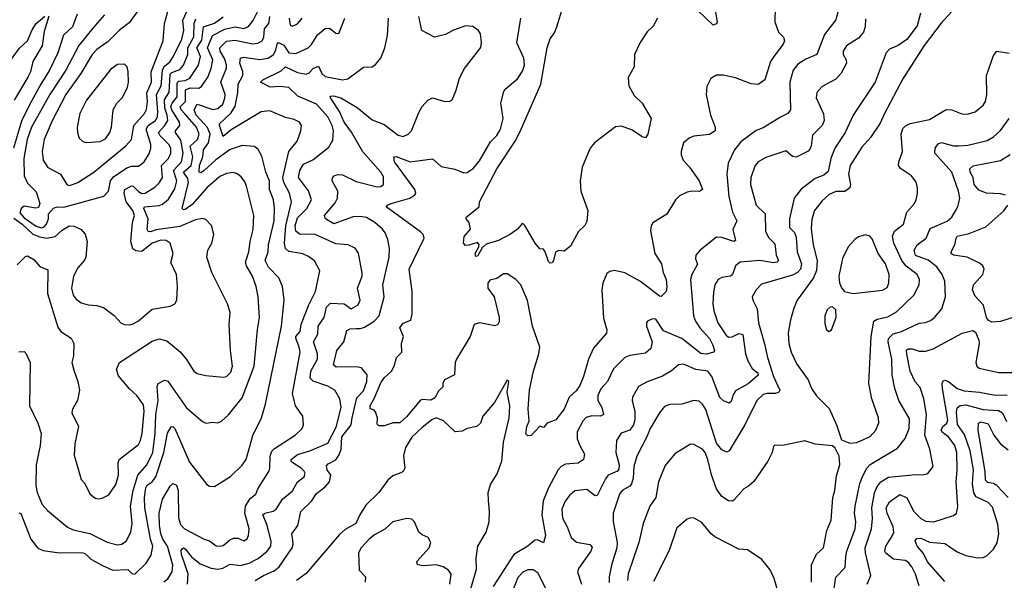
# Model space of a CAD drawing. Extents: x 1550320 to 1685906, y 509093 to 640511.
# Tile 412 of 532: x 1661539 to 1667228, y 578117 to 581357. Entities that reach past the tile are written whole.
import ezdxf

# ---------------------------------------------------------------- set-up
doc = ezdxf.new("R2010")
doc.units = 0

msp = doc.modelspace()

# ---------------------------------------------------------------- linework, layer by layer
at = {"layer": '0CON20XD'}
for points in [[(1661535, 579437.5), (1661565, 579440), (1661575, 579430), (1661600, 579375), (1661595.9, 579125.9), (1661644.5, 579025), (1661663.6, 578965), (1661657.2, 578895), (1661634.6, 578785), (1661631.8, 578665), (1661639.5, 578625), (1661669.2, 578555), (1661700.4, 578520.4), (1661815, 578423.8), (1661849.2, 578409.2), (1661945, 578387.3), (1662045, 578336.5), (1662105, 578321.1), (1662126.7, 578325), (1662155, 578342.5), (1662181.9, 578395), (1662190, 578445), (1662180.4, 578545), (1662195.1, 578634.9), (1662221.9, 578725), (1662274.3, 578785), (1662308.3, 578855), (1662322.4, 578965), (1662326.1, 579075), (1662338.6, 579155), (1662333.1, 579236.9), (1662340, 579255), (1662375, 579273.3), (1662395, 579268.6), (1662503.4, 579113.4), (1662595, 579034.2), (1662615, 579024.2), (1662655, 579030.8), (1662685, 579026), (1662704.4, 579035.6), (1662745, 579072.9), (1662825, 579170.6), (1662894.7, 579355), (1662912.9, 579567.1), (1662924.6, 579635.4), (1662916.7, 579755), (1662904.6, 579815), (1662884.2, 579874.2), (1662848.8, 579935), (1662843.1, 579955), (1662863.8, 580015), (1662870, 580075), (1662888.4, 580145), (1662892.5, 580225), (1662848.9, 580395), (1662839.4, 580419.4), (1662818.1, 580448.1), (1662795, 580466.9), (1662773.4, 580473.4), (1662735, 580468.5), (1662695, 580450.6), (1662620.5, 580385), (1662535, 580288), (1662495, 580260.7), (1662485, 580258.6), (1662477.5, 580265), (1662514.9, 580415), (1662509.9, 580439.9), (1662486, 580475), (1662530.7, 580515), (1662539.3, 580565), (1662524.2, 580625), (1662567.5, 580665), (1662576.6, 580695), (1662561.7, 580735), (1662492.5, 580812.4), (1662471.8, 580835), (1662466, 580854), (1662498.2, 580885), (1662497.8, 580952.2), (1662525, 580962.3), (1662575, 580961.4), (1662590.1, 580969.9), (1662626.1, 581025), (1662646.5, 581075), (1662654.4, 581125), (1662624.5, 581195), (1662653.3, 581265), (1662725, 581302.9), (1662785, 581315.9), (1662835, 581306.5), (1662862, 581318), (1662888.2, 581351.8), (1662935.2, 581445)], [(1665223.5, 581365), (1665200, 581320), (1665165, 581286.9), (1665123.7, 581225), (1665091.8, 581155), (1665090, 581085), (1665055, 581022.5), (1665059.5, 580975), (1665089.7, 580919.7), (1665135.8, 580875), (1665188, 580785), (1665167.5, 580695), (1665155, 580673.8), (1665135, 580679.2), (1665075, 580720.8), (1665015, 580741.8), (1664981.5, 580738.5), (1664860.4, 580645), (1664835.3, 580615), (1664788.5, 580505), (1664777.5, 580425), (1664781.8, 580365), (1664820.8, 580255), (1664815, 580190), (1664805, 580167.5), (1664767.7, 580132.3), (1664721.7, 580048.3), (1664685, 580020), (1664655, 580022.5), (1664635, 580012.5), (1664624, 579965), (1664615, 579951.2), (1664605, 579948.8), (1664595, 579960), (1664575.9, 580015.9), (1664565, 580030), (1664545, 580033.3), (1664516.7, 580065), (1664458.3, 580168.3), (1664445, 580180), (1664414.4, 580145.6), (1664375, 580117.5), (1664305, 580080), (1664235, 580059.2), (1664211.1, 580038.9), (1664185, 579990), (1664175, 579987.5), (1664170.8, 580005), (1664192.5, 580045), (1664194.2, 580055), (1664185, 580070), (1664133.6, 580053.6), (1664115, 580052.5), (1664102.5, 580065), (1664106.4, 580103.6), (1664143, 580147), (1664135.8, 580185), (1664119.4, 580205), (1664119.4, 580215), (1664193.3, 580275), (1664196.2, 580305), (1664296.9, 580495), (1664405, 580660.9), (1664436.5, 580723.5), (1664550, 580985), (1664587.5, 581195), (1664603.7, 581246.4), (1664628.5, 581281.5), (1664642.5, 581315), (1664680, 581435)], [(1666276.8, 581445), (1666254.8, 581355.2), (1666188.7, 581271.3), (1666144.6, 581155.4), (1666081.7, 581128.3), (1666035, 581099.5), (1666007.9, 581065), (1665988.9, 580995), (1665993.2, 580835), (1665977.8, 580815), (1665935, 580793.2), (1665835, 580731.1), (1665794, 580716), (1665705, 580650.8), (1665668.8, 580605), (1665631.7, 580528.3), (1665625.4, 580465), (1665636.8, 580335), (1665658.1, 580245), (1665682.3, 580195), (1665660.3, 580145), (1665675, 580080), (1665664.3, 580075.7), (1665595, 580098.6), (1665565, 580099.5), (1665470.8, 580025), (1665445.8, 579995), (1665444.4, 579975), (1665454.4, 579944.4), (1665423.2, 579885), (1665414.7, 579855), (1665433, 579645), (1665443.3, 579615), (1665468, 579575), (1665525, 579514), (1665544.7, 579475), (1665554.3, 579445.7), (1665550, 579435), (1665505, 579424.6), (1665475, 579427.5), (1665365, 579513.6), (1665259.4, 579559.4), (1665215, 579625.6), (1665195, 579627.1), (1665166.7, 579615), (1665160, 579605), (1665160.8, 579585), (1665192.9, 579495), (1665185, 579457.1), (1665155, 579429.1), (1665064.7, 579415.3), (1665035.5, 579404.5), (1664970.9, 579339.1), (1664934.4, 579265), (1664897.2, 579222.8), (1664879.6, 579185), (1664880.4, 579155), (1664902.2, 579115), (1664912, 579075), (1664895, 579065.7), (1664845, 579067.1), (1664812.4, 579057.6), (1664792.8, 579037.2), (1664759.6, 578975), (1664760.5, 578935), (1664774.6, 578895), (1664802.9, 578845), (1664797.5, 578815), (1664766.2, 578793.8), (1664692.1, 578787.9), (1664668.1, 578775), (1664649.6, 578755), (1664595.6, 578654.4), (1664563.9, 578576.1), (1664555.3, 578495), (1664577.5, 578375), (1664565, 578333.3), (1664530.5, 578350.5), (1664515, 578348.8), (1664475.4, 578315), (1664395, 578266.7), (1664275, 578080)], [(1665903.6, 581426.4), (1665901.5, 581345), (1665922.9, 581285), (1665951.4, 581255), (1665957.8, 581235), (1665949.4, 581215), (1665895.4, 581145), (1665877.5, 581115), (1665845, 581010), (1665805, 580982), (1665765, 580985.7), (1665675, 581021.2), (1665603.2, 581036.8), (1665564.3, 581035.7), (1665532.1, 581017.9), (1665508.8, 580971.2), (1665505.6, 580925), (1665530, 580805), (1665557.8, 580735), (1665557.1, 580715), (1665525, 580693.5), (1665435, 580682.9), (1665407.4, 580672.6), (1665374.4, 580645), (1665360.5, 580595), (1665360.5, 580575), (1665372.2, 580545), (1665410, 580505), (1665465.6, 580425), (1665483.8, 580375), (1665466.4, 580363.6), (1665425, 580366.2), (1665395, 580360.7), (1665351.5, 580338.5), (1665329.1, 580315), (1665278, 580232), (1665197, 580183), (1665187.5, 580165), (1665184.4, 580135.6), (1665209.5, 580005), (1665247.8, 579945), (1665257.1, 579895), (1665273.5, 579855), (1665277.9, 579812.1), (1665273.6, 579786.4), (1665245, 579756.7), (1665235, 579758), (1665125, 579844.6), (1665035, 579894.6), (1664975, 579908.1), (1664948.3, 579901.7), (1664930.9, 579889.1), (1664907.5, 579835), (1664902.9, 579795), (1664912.1, 579632.1), (1664931.4, 579565), (1664929.2, 579545), (1664855, 579458), (1664825.8, 579394.2), (1664797.1, 579295), (1664775, 579243.1), (1664755, 579211.4), (1664714.3, 579175), (1664684.4, 579105), (1664637.5, 579045)], [(1665548.1, 581465), (1665568.9, 581345), (1665565, 581332.5), (1665545, 581324.4), (1665455, 581411.5)], [(1661435, 581386.5), (1661374.6, 581315), (1661358.8, 581285), (1661326.2, 581185), (1661335, 581164), (1661395, 581161.9), (1661421.9, 581151.9), (1661435, 581106.7), (1661455, 581106.7), (1661495, 581135.4), (1661538.4, 581191.6), (1661584.1, 581235), (1661611.3, 581298.7), (1661634.7, 581335.3), (1661685, 581376.9)], [(1661872.1, 581387.9), (1661845.3, 581315), (1661791.6, 581268.4), (1661760.3, 581165), (1661711.2, 581065), (1661661.9, 580985), (1661595.1, 580864.9), (1661550.4, 580769.6), (1661504.2, 580615)], [(1661706.8, 581376.8), (1661680.8, 581289.1), (1661670, 581205), (1661615.9, 581115), (1661601.6, 581055), (1661586.7, 581025), (1661508.1, 580891.9)], [(1661535, 578506.7), (1661545, 578503.3), (1661602.8, 578355), (1661645, 578302.7), (1661675, 578288.8), (1661755, 578277.8), (1661905, 578275.9), (1661919.5, 578269.5), (1661949.5, 578239.5), (1662017.3, 578202.7), (1662077.5, 578175), (1662165, 578178.5), (1662186.4, 578156.4), (1662205, 578152.5), (1662269.5, 578215), (1662298.2, 578261.8), (1662308.4, 578315), (1662294.5, 578355), (1662261.5, 578535), (1662261.1, 578595), (1662269, 578651), (1662275, 578667.3), (1662305, 578686.7), (1662325.2, 578715), (1662372, 578855), (1662392.5, 578967.5), (1662415, 579004), (1662425, 579006), (1662435, 578994), (1662519.5, 578799.5), (1662620.9, 578670.9), (1662635, 578661.2), (1662665, 578658.8), (1662757.5, 578717.5), (1662825, 578781.5), (1662848.2, 578815), (1662886.2, 578953.8), (1662936.7, 579055), (1662959.5, 579135), (1663051.1, 579585), (1663066.8, 579735), (1663057.9, 579815), (1663035.6, 579865), (1662977.3, 579927.3), (1662957.6, 579965), (1662975.8, 580015), (1662977.5, 580055), (1663009.8, 580195), (1663012.2, 580267.8), (1663006.4, 580315), (1662981.8, 580375), (1662981.8, 580425), (1662961.8, 580475), (1662938.5, 580568.5), (1662917.2, 580607.2), (1662895, 580624.4), (1662825, 580630), (1662755, 580606.7), (1662673, 580547), (1662605, 580485.4), (1662585, 580472.5), (1662575.8, 580475.8), (1662578.6, 580515), (1662596.6, 580565), (1662600.7, 580605), (1662630.3, 580645), (1662639, 580695), (1662624.5, 580734.5), (1662558, 580805), (1662546.7, 580835), (1662565, 580867.8), (1662655, 580837.1), (1662685, 580843.4), (1662712.2, 580867.8), (1662725, 580904.2), (1662725.6, 580925), (1662701.5, 580995), (1662733.4, 581076.6), (1662734.2, 581095.8), (1662722.9, 581132.9), (1662698, 581175), (1662696.2, 581193.8), (1662735, 581232.6), (1662785, 581239), (1662885, 581216.9), (1662915, 581220.8), (1662940.4, 581235), (1662950.5, 581255), (1662953, 581305), (1662978.4, 581335), (1662985.2, 581374.8)], [(1662030, 581385), (1661962.4, 581307.6), (1661881.8, 581208.2), (1661805.1, 581064.9), (1661714, 580925), (1661608.1, 580735), (1661583.3, 580665), (1661563, 580555), (1661565.3, 580455.3), (1661585, 580411.9), (1661635, 580362.9), (1661656.5, 580295), (1661647.8, 580272.3), (1661632.8, 580267.2), (1661565, 580279.3), (1661547.2, 580265), (1661540.9, 580240.9), (1661565, 580211.2), (1661633.8, 580163.8), (1661665, 580153.6)], [(1661665, 580153.6), (1661680.9, 580159.1), (1661694.5, 580175), (1661705.5, 580205), (1661706.1, 580235), (1661735, 580268.2), (1661755, 580275.3), (1661795, 580272.4), (1662025, 580337.8), (1662052.5, 580365), (1662064.1, 580425), (1662081.9, 580448.1), (1662158.5, 580501.5), (1662185, 580509.4), (1662225, 580510.4), (1662258.8, 580535), (1662287.7, 580582.3), (1662296.8, 580615), (1662296.2, 580635), (1662269.8, 580725), (1662282.5, 580745), (1662324.3, 580775), (1662334.9, 580795.1), (1662337.8, 580825), (1662329.3, 580925), (1662356.8, 580975), (1662364, 581066), (1662373.4, 581086.6), (1662406.8, 581113.2), (1662426.9, 581143.1), (1662477, 581245), (1662488, 581295), (1662482, 581355), (1662504.3, 581405)], [(1662228.6, 581415), (1662171.2, 581338.8), (1662115, 581296.4), (1662049.7, 581230.3), (1661985.5, 581185), (1661957.3, 581155), (1661891.8, 581045), (1661805.3, 580925), (1661727.1, 580772.9), (1661680.3, 580665), (1661668.4, 580595), (1661674.6, 580545), (1661702.2, 580502.2), (1661775.6, 580465), (1661810.8, 580405), (1661825, 580399.5)], [(1661825, 580399.5), (1661845, 580403.8), (1661875, 580416.2), (1661967.9, 580475), (1662152, 580628), (1662185.3, 580664.7), (1662198.7, 580745), (1662260.3, 580815), (1662271.7, 580838.3), (1662277.6, 580885), (1662274.8, 580935), (1662301.1, 580995), (1662299.7, 581055), (1662368, 581235), (1662375.5, 581335), (1662395.9, 581404.1)], [(1661995, 578588), (1662015, 578592), (1662055, 578611.2), (1662095, 578670), (1662110, 578725), (1662108.9, 578795), (1662114.4, 578815), (1662225, 578902.2), (1662237.5, 578925), (1662247.2, 578965), (1662258.4, 579095), (1662255, 579131.2), (1662215.7, 579185), (1662172.9, 579222.9), (1662109.4, 579299.4), (1662098.2, 579335), (1662115.3, 579374.7), (1662305, 579498.5), (1662345, 579512.2), (1662390.2, 579500.2), (1662467, 579437), (1662503.8, 579393.8), (1662545, 579325.8), (1662565, 579312.2), (1662615, 579299.5), (1662715, 579291.1), (1662735, 579295.6), (1662759.9, 579320.1), (1662768.2, 579355), (1662756.5, 579445), (1662750, 579595), (1662755.6, 579665), (1662739.4, 579715), (1662649.4, 579895), (1662621.4, 579985), (1662625.7, 580025), (1662649.4, 580065), (1662661.4, 580115), (1662647.4, 580167.4), (1662615, 580202), (1662595, 580208.6), (1662555, 580199.2), (1662465, 580162.3), (1662327.2, 580142.8), (1662295, 580130.2), (1662282.3, 580132.3), (1662275.2, 580145), (1662281.9, 580205), (1662256.9, 580265), (1662260.6, 580275), (1662345, 580283.2), (1662365, 580290.7), (1662399.6, 580320.4), (1662435, 580380), (1662447.8, 580425), (1662427.6, 580485), (1662474.1, 580535), (1662483.8, 580585), (1662470.6, 580660.6), (1662438.8, 580705), (1662440, 580715), (1662464.2, 580745), (1662462, 580765), (1662418.8, 580835), (1662412.7, 580855), (1662420.5, 580875), (1662448.4, 580911.6), (1662448.9, 580991.1), (1662458.9, 581001.1), (1662495.3, 581004.7), (1662521.4, 581018.6), (1662572.2, 581095), (1662583.8, 581145), (1662562.6, 581195), (1662591.2, 581238.8), (1662600.7, 581315), (1662664.1, 581335.9), (1662715, 581373.3)], [(1662175, 579593.5), (1662195, 579598.2), (1662225, 579616.2), (1662305, 579684.6), (1662409.3, 579700.7), (1662435.4, 579714.6), (1662446.9, 579735), (1662450.4, 579815), (1662444.5, 579885), (1662412.9, 579952.9), (1662426.1, 580005), (1662408.2, 580065), (1662385, 580081.4), (1662355, 580083.1), (1662305, 580065.5), (1662245, 580017.5), (1662210.6, 580020.6), (1662192.4, 580032.4), (1662182.1, 580075), (1662191.3, 580185), (1662202.1, 580225), (1662193, 580255), (1662155.2, 580305), (1662142.8, 580355), (1662147.1, 580375), (1662185, 580397.1), (1662195, 580394.7), (1662225, 580364), (1662245, 580352.9), (1662265, 580355.2), (1662320.3, 580389.7), (1662347.8, 580415), (1662364.2, 580445), (1662358, 580515), (1662400, 580555), (1662413.3, 580585), (1662412.4, 580615), (1662400.3, 580635), (1662350.4, 580685), (1662341.1, 580705), (1662378.8, 580745), (1662394.5, 580775), (1662392.3, 580805), (1662377.4, 580845), (1662375.9, 580894.1), (1662402.3, 580937.7), (1662408.5, 581041.5), (1662418.5, 581051.5), (1662465, 581069), (1662484.8, 581095), (1662509.8, 581155), (1662510, 581195), (1662545, 581257.5), (1662546.9, 581335), (1662557.2, 581362.8)], [(1662371.9, 578108.1), (1662395.4, 578125), (1662419.7, 578165), (1662423.9, 578205), (1662393.1, 578315), (1662366.6, 578355), (1662355.2, 578385), (1662346.7, 578435), (1662344.4, 578505.6), (1662364.5, 578585), (1662409.1, 578660.9), (1662425, 578675.7), (1662445, 578666), (1662454.3, 578635.7), (1662457.1, 578477.1), (1662468.7, 578438.7), (1662491.5, 578415), (1662605, 578353.8), (1662636, 578345), (1662675, 578316.9), (1662695, 578313.8), (1662715, 578318.2), (1662751.2, 578348.8), (1662775, 578360), (1662799.6, 578359.6), (1662835, 578345.8), (1662852.8, 578357.2), (1662861.5, 578375), (1662865.4, 578415), (1662841, 578505), (1662843.2, 578545), (1662871.1, 578588.9), (1662904.4, 578615), (1662915, 578646), (1662979.1, 578745), (1662985.3, 578765), (1662986.7, 578835), (1662996.8, 578863.2), (1663011, 578879), (1663130, 578955), (1663171.4, 578995), (1663178.1, 579015), (1663175.7, 579065), (1663133.1, 579125), (1663116.3, 579196.3), (1663160, 579435), (1663154.8, 579465), (1663134.1, 579515.9), (1663135.3, 579525), (1663160.3, 579555), (1663165.9, 579595.9), (1663207.6, 579705), (1663248.9, 579785), (1663272.5, 579905), (1663242.3, 579962.3), (1663208.6, 579988.6), (1663175, 580003.5), (1663095, 580016.9), (1663074.6, 580035), (1663069.1, 580065), (1663076.5, 580165), (1663109, 580305), (1663098.3, 580355), (1663065.6, 580415), (1663059, 580445), (1663094.6, 580595), (1663143.1, 580655), (1663164.2, 580715), (1663167.5, 580745), (1663155.8, 580765), (1663125, 580780.6), (1663075, 580791.1), (1662985, 580830.5), (1662935, 580823.6), (1662867, 580783), (1662760.2, 580719.8), (1662715, 580681.5), (1662693.3, 580745), (1662694.4, 580755), (1662761.8, 580818.2), (1662783.3, 580856.7), (1662799.8, 580935), (1662801.3, 580985), (1662828.9, 581035), (1662827.9, 581055), (1662810.6, 581105), (1662815, 581134.6), (1662835, 581139.8), (1662925, 581126.9), (1662975.5, 581134.5), (1663005, 581155.3), (1663018.6, 581181.4), (1663026.2, 581215), (1663035, 581225.2), (1663065, 581210), (1663095, 581164.7), (1663135, 581161.3), (1663206.3, 581193.7), (1663226, 581214), (1663260.2, 581269.8), (1663305, 581306.1), (1663328.6, 581308.6), (1663365, 581278.8), (1663382.5, 581277.5), (1663418.6, 581365)], [(1662508.2, 578095), (1662512.3, 578155), (1662473.3, 578265), (1662471.9, 578288.1), (1662479.1, 578300.9), (1662485, 578304.2), (1662495, 578298.6), (1662532.6, 578252.6), (1662582.5, 578212.5), (1662645, 578187), (1662685, 578180.8), (1662713.3, 578186.7), (1662755, 578210), (1662815, 578202.9), (1662864.5, 578215.5), (1662916.7, 578243.3), (1662969.2, 578285), (1662990, 578315), (1662991.6, 578341.6), (1662968.7, 578435), (1662944.1, 578495.9), (1662955.7, 578505), (1663003.9, 578516.1), (1663021.2, 578528.8), (1663058, 578585), (1663115.9, 578634.1), (1663144.5, 578685), (1663182.7, 578715), (1663188.9, 578735), (1663183.3, 578746.7), (1663165.4, 578765), (1663117.5, 578795), (1663108.2, 578805), (1663108.2, 578815), (1663145.2, 578844.8), (1663215, 578864.8), (1663320.4, 578909.6), (1663368, 579002), (1663395.7, 579115.7), (1663388.2, 579165), (1663360, 579215), (1663319.2, 579239.2), (1663235, 579267.4), (1663217.4, 579285), (1663221.5, 579325), (1663260, 579395), (1663260, 579425), (1663237.3, 579495), (1663261.2, 579538.8), (1663263.5, 579585), (1663298.2, 579635), (1663312.2, 579695), (1663335, 579719.2), (1663414, 579714), (1663455, 579686.7), (1663495, 579708.1), (1663506.1, 579735), (1663491.7, 579805), (1663518.4, 579875), (1663517.9, 579892.1), (1663496.7, 580006.7), (1663476.6, 580036.6), (1663437.5, 580055), (1663365, 580060.7), (1663245.9, 580115.9), (1663155, 580118.1), (1663134.1, 580134.1), (1663130.6, 580165), (1663145, 580211.8), (1663197.9, 580265), (1663224.6, 580315), (1663208, 580368), (1663149.6, 580445), (1663157.4, 580485), (1663178.1, 580521.9), (1663232.8, 580547.2), (1663325, 580619.4), (1663348.7, 580661.3), (1663351.4, 580715), (1663344.7, 580745), (1663319.7, 580795), (1663255, 580869.5), (1663145.8, 580915.8), (1663094.8, 580964.8), (1663045, 580970), (1662987, 580967), (1662931.2, 580995), (1662945, 581010), (1663049.4, 581060.6), (1663075, 581084.5), (1663145, 581050.9), (1663195, 581041.6), (1663211, 581049), (1663235, 581074), (1663265, 581088.6), (1663285.2, 581045.2), (1663305, 581028.5), (1663405, 581009.6), (1663435, 581015.5), (1663525, 581082.5), (1663575, 581084), (1663595, 581097.1), (1663626.7, 581135), (1663648.5, 581195), (1663663.5, 581265), (1663670.9, 581365)], [(1663095.5, 581365), (1663102, 581325), (1663115, 581319.2), (1663145, 581333.1), (1663170.6, 581365)], [(1664637.5, 579045), (1664587.5, 579025), (1664565, 579000), (1664545, 579007.5), (1664495, 578954), (1664475, 578952), (1664464.2, 578964.2), (1664470, 579005), (1664483.6, 579036.4), (1664477.8, 579105), (1664485.3, 579215), (1664508.3, 579325), (1664538.9, 579425), (1664544.1, 579465), (1664502.6, 579585), (1664473.8, 579733.8), (1664434.5, 579824.5), (1664405, 579856), (1664355, 579888.6), (1664335, 579887.5), (1664295, 579861.4), (1664255, 579850.8), (1664244.6, 579835), (1664243.8, 579805), (1664280.8, 579755), (1664309.5, 579635), (1664310, 579610), (1664302, 579595), (1664285, 579586.9), (1664195.4, 579605.4), (1664164.6, 579595), (1664141.8, 579525), (1664062.6, 579395), (1664054.7, 579374.7), (1664051.4, 579305), (1663994.4, 579275), (1663984, 579255), (1663983.8, 579235), (1663959.3, 579210.7), (1663938.5, 579171.5), (1663915, 579158.3), (1663865, 579161.4), (1663855, 579157.1), (1663775, 579062.2), (1663735, 579026.2), (1663697, 579027), (1663645, 579010), (1663615, 579008.8), (1663605, 579020), (1663606, 579055), (1663595, 579090), (1663585, 579102.5), (1663565, 579107.5), (1663563.9, 579125), (1663589.5, 579170.5), (1663625, 579257.9), (1663645, 579286.9), (1663686.8, 579325), (1663703.6, 579355), (1663715.8, 579405), (1663747.1, 579435), (1663744.5, 579485), (1663756.2, 579525), (1663735.8, 579575), (1663755, 579602.5), (1663799.7, 579620.3), (1663807.2, 579657.2), (1663806.8, 579785), (1663789.7, 579915), (1663875.7, 580095), (1663869.4, 580115), (1663855, 580130), (1663656.2, 580275), (1663663.8, 580285), (1663686, 580295), (1663793.8, 580326.2), (1663823.1, 580345), (1663827.8, 580355), (1663822.5, 580375), (1663705.6, 580535), (1663700, 580565), (1663714.5, 580565.5), (1663795.7, 580535.7), (1663925, 580553.1), (1663975, 580508.5), (1664052.6, 580492.6), (1664105, 580472), (1664125, 580474.2), (1664160.7, 580499.3), (1664195, 580542), (1664258.6, 580651.4), (1664295, 580687.5), (1664317.5, 580725), (1664333.1, 580785), (1664318.1, 580875), (1664337.2, 580942.8), (1664345, 580955.8), (1664415, 581015.8), (1664445, 581060), (1664456.4, 581095), (1664451.9, 581135), (1664412.4, 581222.4), (1664434.6, 581365)], [(1664110, 581075), (1664203.2, 581196.8), (1664207.5, 581225), (1664202, 581275), (1664190, 581295), (1664157.1, 581317.1), (1664115, 581322.1), (1664045, 581295.6), (1663999.3, 581270.7), (1663935, 581255.8), (1663863.5, 581293.5), (1663845.6, 581375)], [(1666425, 581362.5), (1666424, 581315), (1666414, 581285), (1666385, 581250), (1666316.2, 581205), (1666296, 581175), (1666295.9, 581155.9), (1666314, 581125), (1666315.7, 581105), (1666285, 581048), (1666255, 581012.9), (1666175, 580970), (1666144.5, 580935.5), (1666140, 580905), (1666183.2, 580813.2), (1666186.2, 580775), (1666175.3, 580744.7), (1666120.3, 580689.7), (1666112.9, 580627.1), (1666105, 580608), (1666093.7, 580596.3), (1666025, 580562.5), (1666005, 580566.7), (1665965, 580598.6), (1665849.5, 580559.5), (1665805.8, 580535), (1665788.9, 580515), (1665763.8, 580445), (1665761.5, 580405), (1665794.8, 580284.8), (1665846.4, 580235), (1665848, 580135), (1665865, 580098.6), (1665901.1, 580061.1), (1665909.1, 579995), (1665922.5, 579965), (1665914.2, 579955), (1665895, 579951), (1665815, 579965.8), (1665702, 579955), (1665674.2, 579935), (1665656.7, 579885), (1665645.8, 579875), (1665595, 579867.1), (1665575.6, 579855), (1665555, 579823.8), (1665547.4, 579782.6), (1665544.6, 579715), (1665550.4, 579675), (1665573.1, 579605), (1665619.1, 579535), (1665635, 579522.7), (1665655, 579524.6), (1665695, 579542.5), (1665717.8, 579537.8), (1665731.9, 579425), (1665745.2, 579385.2), (1665770.7, 579340.7), (1665804.4, 579315), (1665805, 579302), (1665747.8, 579252.2), (1665675, 579212.5), (1665661.2, 579188.8), (1665650, 579150), (1665639.1, 579140.9), (1665605, 579154.7), (1665585, 579172.8), (1665537.7, 579295), (1665515.9, 579325), (1665445, 579335.3), (1665375, 579366.9), (1665345, 579362.7), (1665305, 579327.3), (1665252.8, 579297.2), (1665165.3, 579264.7), (1665115, 579236.9), (1665079.5, 579175), (1665078.5, 579155), (1665092.4, 579092.4), (1665092.4, 579045), (1665085.3, 579015), (1665065, 578985.4), (1665013.4, 578966.6), (1664987.1, 578925), (1664983.9, 578856.1), (1665002.8, 578785), (1665001.4, 578758.6), (1664992.7, 578747.3), (1664940, 578725), (1664923.9, 578703.9), (1664875, 578606.7), (1664865, 578604.5), (1664815, 578640.7), (1664746, 578634), (1664715, 578607.8), (1664690, 578575), (1664671.2, 578528.8), (1664674.6, 578475), (1664701.8, 578425), (1664725, 578363.3), (1664756.7, 578336.7), (1664833.8, 578323.8), (1664847.3, 578307.3), (1664839.5, 578285), (1664768.1, 578185), (1664761.9, 578165), (1664785.5, 578095)], [(1666744.2, 581394.2), (1666725, 581321.9), (1666665, 581241.8), (1666615, 581208.2), (1666565, 581185.6), (1666545.6, 581165), (1666482.2, 580995), (1666355, 580805.8), (1666308.2, 580705), (1666247.9, 580615), (1666225.3, 580555), (1666210.2, 580479.8), (1666185, 580457.6), (1666135, 580438.2), (1666055, 580378.1), (1666013.8, 580326.2), (1665987.1, 580205), (1665985.9, 580155.9), (1666015, 580126.9), (1666025, 580099.2), (1666030.4, 580015), (1666056.4, 579945), (1666050.5, 579915), (1666033.8, 579896.1), (1666005, 579881.2), (1665825, 579827.8), (1665793.3, 579795), (1665770.8, 579755), (1665774, 579735), (1665800.8, 579685), (1665807.5, 579605), (1665843.1, 579483.1), (1665858.8, 579405), (1665895.2, 579295), (1665930.6, 579215), (1665925.5, 579204.5), (1665905, 579195.5), (1665855, 579196.8), (1665835, 579190.4), (1665797.5, 579155), (1665729.2, 579015), (1665638.5, 578865), (1665625, 578856.5), (1665595, 578871.5), (1665565, 578908.9), (1665503, 579103), (1665485, 579134.3), (1665465, 579152.9), (1665435, 579155.6), (1665365, 579134.4), (1665295, 579132.9), (1665265, 579120.8), (1665235, 579084.3), (1665180.9, 578995), (1665162.7, 578945), (1665104.1, 578835), (1665087.2, 578775), (1665083.7, 578706.3), (1665074.6, 578675), (1665065, 578661.5), (1665020.5, 578635), (1665004.7, 578615), (1664968.5, 578505), (1664967.2, 578457.2)], [(1666924.5, 581405), (1666863.5, 581336.5), (1666765, 581208.5), (1666642.4, 581015), (1666535.4, 580815), (1666511.3, 580758.7), (1666455, 580675.6), (1666405, 580620), (1666337.5, 580515), (1666327.8, 580465), (1666340, 580405), (1666335.8, 580385), (1666305.5, 580364.5), (1666255, 580364.4), (1666215, 580347.5), (1666175, 580310.6), (1666131.1, 580255), (1666115.4, 580204.6), (1666111.4, 580148.6), (1666123.5, 580055), (1666147.5, 579965), (1666142, 579908), (1666124.7, 579865), (1666030.9, 579735), (1666010.9, 579689.1), (1665992.5, 579622.5), (1665979.6, 579545), (1665982.7, 579485), (1665996, 579436), (1666030, 579365), (1666094.2, 579275), (1666114.3, 579225), (1666142.4, 579182.4), (1666215, 579110), (1666259.2, 579015), (1666288.1, 578928.1), (1666335, 578908.8)], [(1666335, 578908.8), (1666375, 578912.5), (1666452, 578948), (1666485.6, 578985), (1666502.6, 579027.4), (1666501.8, 579055), (1666461.5, 579165), (1666444.5, 579255), (1666458.5, 579525), (1666474.4, 579615), (1666494, 579626), (1666555, 579639.4), (1666605, 579667.5), (1666705.3, 579764.7), (1666736.1, 579823.9), (1666736.9, 579855), (1666723.8, 579885), (1666661.5, 579931.5), (1666635.7, 579965), (1666589.6, 580065), (1666581.3, 580105), (1666593.3, 580135), (1666645.8, 580174.2), (1666665, 580244.3), (1666708.2, 580295), (1666719.1, 580315), (1666726.5, 580355), (1666726.9, 580385), (1666718.6, 580418.6), (1666691.4, 580455), (1666627.6, 580497.6), (1666616.7, 580515), (1666617.5, 580535), (1666638.9, 580595), (1666631.5, 580695), (1666641.8, 580728.2), (1666656.2, 580743.8), (1666683.1, 580756.9), (1666795, 580780), (1666892.4, 580837.6), (1666925, 580836.4), (1666982.4, 580812.4), (1667015, 580811.4), (1667058.8, 580825), (1667105, 580862.5), (1667120, 580885), (1667126.9, 580925), (1667124.7, 581035), (1667165, 581149.2), (1667185, 581175.5), (1667255, 581162.9)], [(1661925, 580646.9), (1662005, 580652.2), (1662035, 580668.9), (1662060.4, 580705), (1662069.6, 580735), (1662078.6, 580835), (1662101.2, 580875), (1662132, 580905), (1662161.5, 580965), (1662168.8, 580995), (1662166.9, 581056.9), (1662159.4, 581085), (1662145, 581100.8), (1662105, 581098.1), (1662065, 581070), (1661925, 580892.5), (1661886.7, 580815), (1661871.5, 580735), (1661872.7, 580702.7), (1661882.7, 580672.7), (1661903.8, 580653.8), (1661925, 580646.9)], [(1662900, 578115), (1662948.1, 578145), (1663009.2, 578170.8), (1663037.8, 578195), (1663113.3, 578305), (1663119.7, 578325), (1663117.2, 578347.2), (1663112.2, 578385), (1663146.8, 578433.2), (1663163.9, 578515), (1663224.8, 578575), (1663255, 578618.2), (1663305, 578656.2), (1663328.9, 578685), (1663337, 578725), (1663315.8, 578755), (1663312, 578778), (1663320.7, 578789.3), (1663365, 578812.3), (1663385, 578841.3), (1663397.4, 578875), (1663401.1, 578945), (1663455.3, 579014.7), (1663459.5, 579055), (1663487.9, 579172.1), (1663525, 579211.5), (1663545.3, 579265), (1663547.7, 579305), (1663514.7, 579344.7), (1663485, 579350.3), (1663367.7, 579347.7), (1663352.1, 579362.1), (1663370.9, 579445), (1663411.1, 579495), (1663429.1, 579560.9), (1663449.1, 579570.9), (1663485, 579571.9), (1663508.7, 579571.3), (1663531, 579579), (1663586.4, 579613.6), (1663616.2, 579645), (1663645.4, 579755), (1663637.7, 579825), (1663673.7, 579985), (1663675.9, 580035), (1663665.9, 580085.9), (1663651.2, 580125), (1663636.2, 580146.2), (1663591.8, 580185), (1663543.1, 580213.1), (1663505, 580219.8), (1663465, 580216.9), (1663355, 580177.3), (1663305.6, 580205), (1663299.4, 580225), (1663362.4, 580297.6), (1663376.2, 580325), (1663377.3, 580365), (1663344.5, 580425), (1663346.5, 580443.5), (1663355.5, 580454.5), (1663375, 580461.5), (1663405, 580460), (1663482.6, 580422.6), (1663605, 580391.5), (1663625, 580393.5), (1663641.4, 580405), (1663640.5, 580449.5), (1663626.2, 580475), (1663522.3, 580592.3), (1663457.2, 580707.2), (1663414.8, 580765), (1663386.5, 580826.5), (1663334.3, 580905), (1663333.3, 580915), (1663353.1, 580916.9), (1663395, 580904.6), (1663488.7, 580848.7), (1663575, 580778.4), (1663645, 580750.8), (1663725, 580690), (1663755, 580681.9), (1663784.5, 580695.5), (1663802.9, 580715), (1663845, 580820), (1663865, 580856), (1663897.6, 580892.4), (1663925, 580905.7), (1663995, 580883.8), (1664025, 580886), (1664037, 580893), (1664061.3, 580948.7), (1664080.9, 581019.1), (1664110, 581075)], [(1666214, 577866), (1666253.8, 578135), (1666309.3, 578190.7), (1666312.2, 578252.2), (1666317.1, 578285), (1666365.8, 578415), (1666370, 578455), (1666362, 578505), (1666365.3, 578545.3), (1666393.9, 578676.1), (1666409.7, 578720.3), (1666434.1, 578765), (1666453.3, 578786.7), (1666609.8, 578880.2), (1666654.1, 578935.9), (1666678.1, 578995), (1666679.1, 579049.1), (1666618.9, 579155), (1666595.9, 579225), (1666579.2, 579305), (1666578.4, 579395), (1666557.6, 579495), (1666559.5, 579515), (1666585, 579540.5), (1666634.4, 579555.6), (1666735, 579602.5), (1666773, 579607), (1666801.9, 579618.1), (1666824.4, 579635), (1666867.3, 579685), (1666888.9, 579755), (1666884.6, 579845), (1666868.8, 579885), (1666837.6, 579927.6), (1666787.1, 579967.1), (1666715, 579994.7), (1666707.1, 580025), (1666724.4, 580055), (1666776.9, 580095), (1666799.1, 580150.9), (1666897.2, 580192.8), (1666925.5, 580215), (1666959.6, 580275), (1666970.7, 580325), (1666964.1, 580365), (1666925.4, 580475), (1666825.6, 580585), (1666827.8, 580615), (1666845, 580638.6), (1666865, 580646.7), (1666935, 580627.2), (1666965, 580627.4), (1667017.9, 580632.1), (1667129.4, 580659.4), (1667165, 580680.5), (1667205, 580717.3), (1667255.9, 580785)], [(1667235, 580343.1), (1667205, 580350.4), (1667125, 580353.4), (1667081, 580371), (1667053.1, 580405), (1667048.1, 580445), (1667030.5, 580475), (1667028.9, 580495), (1667047.5, 580512.5), (1667205, 580543.1), (1667261.9, 580578.1)], [(1667325, 579651.2), (1667205, 579611.9), (1667155, 579609.2), (1667135, 579621.2), (1667125.5, 579635.5), (1667107.6, 579707.6), (1667059.5, 579759.5), (1667043.3, 579795), (1667050.4, 579825), (1667104.3, 579885), (1667111.4, 579915), (1667104.2, 579935), (1667088.3, 579948.3), (1667013.8, 579985), (1666935, 579995.4), (1666920.5, 580005), (1666920.4, 580015), (1666942.1, 580055), (1666948.9, 580095), (1666956, 580105), (1667025, 580121.8), (1667121.2, 580158.8), (1667225, 580252.5), (1667248.9, 580285)], [(1661505, 580208.9), (1661552.9, 580175), (1661615, 580117.8), (1661655, 580101.3), (1661695, 580094.7), (1661745, 580103), (1661785, 580141.1), (1661825, 580164.5), (1661855, 580162.7), (1661895, 580144.3), (1661917.4, 580117.4), (1661928.2, 580075), (1661922.1, 579985), (1661913.5, 579966.5), (1661875, 579923.1), (1661849.5, 579875), (1661838.1, 579805), (1661848.6, 579765), (1661865, 579742), (1661895, 579720), (1661935, 579709.2), (1661984.1, 579705.9), (1662022.6, 579692.6), (1662085, 579647.1), (1662125, 579602.5), (1662145, 579594.4), (1662175, 579593.5)], [(1666355, 579773.8), (1666525, 579794.2), (1666550.3, 579809.7), (1666561.4, 579835), (1666562.2, 579885), (1666542.1, 579945), (1666498.9, 580005), (1666465, 580091.2), (1666450, 580105), (1666425, 580114), (1666385, 580102.5), (1666363.5, 580086.5), (1666325.6, 580044.4), (1666292.6, 579977.4), (1666271.8, 579875), (1666275.4, 579835.4), (1666286.8, 579806.8), (1666305, 579786.7), (1666355, 579773.8)], [(1661525, 579940.8), (1661572.7, 579987.3), (1661585, 579991.8), (1661621.2, 579971.2), (1661655, 579930.6), (1661701.9, 579911.9), (1661700.8, 579775), (1661760.5, 579580.5), (1661777.1, 579555), (1661836, 579516), (1661852.9, 579485), (1661850.6, 579415), (1661840.6, 579375), (1661851.3, 579331.3), (1661875.8, 579265), (1661884, 579215), (1661873.9, 579156.1), (1661843.8, 579105), (1661840, 579085), (1661878.6, 579005), (1661857.1, 578905), (1661855, 578840), (1661895, 578700), (1661916.1, 578676.1), (1661945, 578616.7), (1661975, 578592), (1661995, 578588)], [(1666215, 579553.8), (1666230, 579565), (1666256.2, 579636.2), (1666255, 579680), (1666235, 579696.7), (1666222.5, 579695), (1666205, 579680), (1666190, 579645), (1666191.7, 579601.7), (1666201.2, 579565), (1666215, 579553.8)], [(1666436.3, 578093.7), (1666456.1, 578145), (1666425.7, 578275.7), (1666424, 578305), (1666460, 578415), (1666466.6, 578473.4), (1666463, 578535), (1666478.4, 578621.6), (1666491.9, 578655), (1666515, 578685.4), (1666558.1, 578711.9), (1666695, 578726.9), (1666762.7, 578727.3), (1666786.2, 578733.8), (1666816.2, 578775), (1666796.8, 578875), (1666768.3, 578955), (1666778.2, 579075), (1666762.2, 579165), (1666740.8, 579230.8), (1666712.9, 579262.9), (1666684.8, 579324.8), (1666664, 579424), (1666662.7, 579447.3), (1666673.3, 579455), (1666695, 579454.6), (1666735, 579440.3), (1666775, 579441.6), (1666815.9, 579454.1), (1666985, 579544.3), (1667045, 579561.2), (1667060.5, 579550.5), (1667080.8, 579505), (1667082.5, 579485), (1667062.5, 579375), (1667069.2, 579355), (1667082.2, 579342.2), (1667195, 579317.8), (1667345, 579318.5)], [(1664135.6, 578035), (1664179.1, 578180.9), (1664176.4, 578245), (1664186.9, 578315), (1664233.4, 578395), (1664251.9, 578455), (1664254.4, 578515), (1664247.1, 578577.1), (1664246.5, 578625), (1664258.7, 578671.3), (1664298, 578732), (1664324, 578805), (1664335.2, 578915), (1664366.4, 579055), (1664370.9, 579125), (1664356.2, 579205), (1664366, 579265), (1664355, 579272.5), (1664282.2, 579145), (1664215.7, 579065), (1664201.4, 579025), (1664181.2, 579005), (1664125, 578993.3), (1664095, 578977.8), (1664055, 578974.2), (1663987.6, 579037.6), (1663945, 579055.5), (1663920, 579045), (1663865, 579000), (1663805, 578944.6), (1663768.1, 578885), (1663756.5, 578836.5), (1663764.2, 578765), (1663754.5, 578745.5), (1663742.2, 578737.8), (1663695, 578720.4), (1663665.5, 578695), (1663613.8, 578625), (1663539.7, 578550.3), (1663504.5, 578495), (1663481.5, 578445), (1663420.3, 578409.7), (1663387.9, 578382.1), (1663194.1, 578155.9), (1663139.1, 578115)], [(1666735.4, 578085), (1666715, 578152.5), (1666693.2, 578195), (1666675, 578218.8), (1666655, 578231.8), (1666588.1, 578238.1), (1666543.7, 578273.7), (1666537.9, 578285), (1666543.3, 578315), (1666582.4, 578375), (1666588.7, 578395), (1666584.8, 578425), (1666550.5, 578505), (1666546.2, 578535), (1666565, 578570.8), (1666625, 578611.9), (1666665, 578592.9), (1666705.4, 578515), (1666745, 578473.8), (1666775, 578457.7), (1666820, 578455), (1666935, 578492), (1666951.2, 578505), (1666959.5, 578540.5), (1666950, 578685), (1666956.4, 578755), (1666953.6, 578855), (1666941.9, 578895), (1666906.1, 578946.1), (1666870.7, 578970.7), (1666863.4, 578985), (1666872.3, 579005), (1666895, 579024.6), (1666901.2, 579045), (1666870.5, 579225), (1666868.9, 579255), (1666875, 579269.4), (1666885, 579272.5), (1666905, 579265.4), (1666955, 579226.2), (1666995, 579211.2), (1667084.3, 579204.3), (1667175, 579187.3), (1667245, 579189.3)], [(1666885, 578110), (1666785, 578223.3), (1666761.6, 578271.6), (1666723.9, 578315), (1666712.9, 578345), (1666722.3, 578357.7), (1666745, 578359.6), (1666796.5, 578336.5), (1666885, 578328.9), (1666906.9, 578315), (1666955, 578282.2), (1667005, 578260.8), (1667072.7, 578247.3), (1667105, 578249.4), (1667129.1, 578260.9), (1667165, 578295.8), (1667186.4, 578333.6), (1667197.1, 578385), (1667191.2, 578441.2), (1667160, 578540), (1667134.2, 578565.8), (1667065, 578599.6), (1667051.8, 578621.8), (1667043.4, 578675), (1667049.4, 578755), (1667031, 578865), (1666998.7, 578958.7), (1666957.7, 579017.7), (1666951.1, 579088.9), (1666955.5, 579114.5), (1666972.4, 579127.6), (1667005, 579131.3), (1667105, 579103.3), (1667195, 579097.2), (1667218.2, 579085), (1667241.2, 579035)], [(1667249.3, 578595), (1667185, 578664.6), (1667165, 578675.9), (1667132.3, 578682.3), (1667119.5, 578695), (1667116.5, 578745), (1667076.2, 578983.8), (1667078.9, 579025), (1667095, 579033.1), (1667135, 579020.9), (1667166.4, 578955), (1667206.6, 578905), (1667250.3, 578870.3)], [(1666113.1, 578106.9), (1666114.6, 578205.4), (1666143, 578267), (1666183.3, 578305), (1666203.3, 578405), (1666227.7, 578465), (1666237.3, 578595), (1666249.2, 578635), (1666258.6, 578721.4), (1666276.9, 578785), (1666274.2, 578835), (1666251.2, 578881.2), (1666235, 578893.3), (1666135, 578904.3), (1666075, 578921.9), (1665946.4, 578896.4), (1665903, 578897), (1665895, 578890), (1665886.2, 578855), (1665860.8, 578805), (1665781.3, 578688.7), (1665749.1, 578660.9), (1665722.9, 578645), (1665665, 578580), (1665655, 578573.3), (1665635, 578576.7), (1665595, 578601.4), (1665565.4, 578645), (1665536.3, 578726.4), (1665514.7, 578815), (1665499.6, 578855), (1665485, 578875.6), (1665435, 578902), (1665415, 578902.9), (1665325, 578848.6), (1665269.3, 578780.7), (1665229.5, 578685), (1665214.5, 578595), (1665179.5, 578545), (1665140.5, 578445), (1665115.9, 578335), (1665053.8, 578155), (1665051.1, 578115)], [(1664025.3, 578095), (1664032.5, 578152.5), (1664015.8, 578175), (1663985, 578195.4), (1663945, 578205.4), (1663870.9, 578200.9), (1663836.7, 578206.7), (1663833.8, 578225), (1663905, 578303.8), (1663913.8, 578335), (1663900, 578365), (1663865, 578378.8), (1663845.7, 578395.7), (1663821.2, 578455), (1663805, 578470), (1663776.4, 578473.6), (1663695, 578453.8), (1663648.6, 578411.4), (1663590.1, 578379.9), (1663558.6, 578355), (1663512.9, 578305), (1663496.5, 578275), (1663500.8, 578175), (1663536.7, 578136.7), (1663535, 578106.2)], [(1665925.5, 578035.5), (1665897.6, 578127.6), (1665875, 578176.7), (1665827.6, 578237.6), (1665745, 578293.3), (1665695, 578296.7), (1665555, 578367.8), (1665534.3, 578385), (1665481.2, 578451.2), (1665436.4, 578476.4), (1665415, 578477.5), (1665395, 578470), (1665335, 578420), (1665290.7, 578289.3), (1665200.3, 578109.7)], [(1664967.2, 578457.2), (1664992, 578335), (1664989.1, 578305), (1664957.6, 578205), (1664944.1, 578135.9), (1664944.7, 578104.7)], [(1664620.2, 577985), (1664535, 578158.8), (1664505, 578177.9), (1664475, 578178.2), (1664446.5, 578163.5), (1664417.6, 578132.4), (1664378.2, 578035)]]:
    msp.add_lwpolyline(points, dxfattribs=at)

doc.saveas('drawing.dxf')
